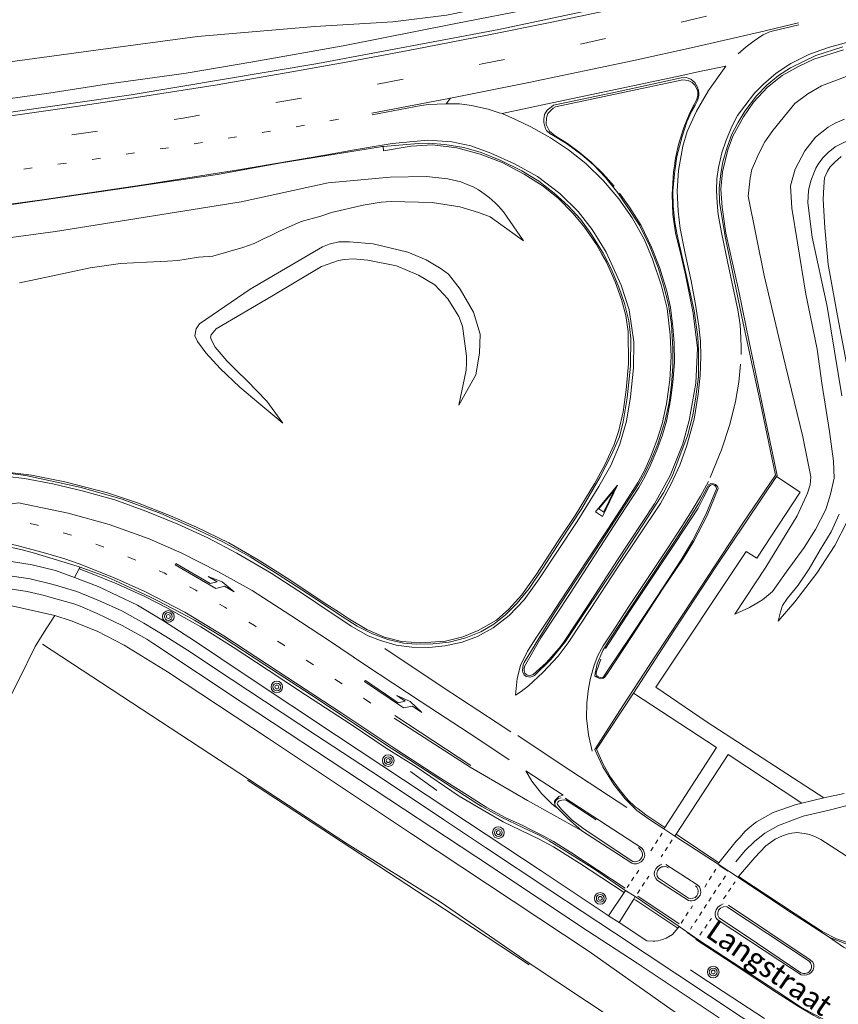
# Model space of a CAD drawing. Extents: x 177628 to 188968, y 384226 to 390673.
# Tile 272 of 393: x 184034 to 184129, y 386981 to 387096. Entities that reach past the tile are written whole.
import ezdxf

# ---------------------------------------------------------------- set-up
doc = ezdxf.new("R2010")
doc.units = 0
for name, pattern in [('VW-1-3_STREEP', [4, 1, -3]), ('VW-3-9_STREEP', [12, 3, -9]), ('VW-5050_STREEP', [1, 0.5, -0.5])]:
    doc.linetypes.add(name, pattern=pattern)
for name, color, linetype, lineweight in [('1221', 253, 'Continuous', 13), ('1237', 253, 'Continuous', 13), ('2901', 253, 'Continuous', 13), ('B-AF-RAST-GD', 253, 'HEKWERK', 13), ('B-AF-SCHRIK-GD', 253, 'HEKWERK', 13), ('B-BP-BOOM-GD', 253, 'Continuous', 13), ('B-GL-RAIL-GD', 253, 'GELEIDERAIL', 13), ('B-MK-ASSTRP-GD', 253, 'VW-3-9_STREEP', 13), ('B-MK-BLOKLG-GD', 253, 'VW-1-3_STREEP', 13), ('B-MK-DRIEH-GD', 253, 'VW-HAAIETAND50-L-B', 13), ('B-MK-KANAL-GD', 253, 'VW-5050_STREEP', 13), ('B-MK-PIJL-GD', 253, 'Continuous', 13), ('B-MK-STRP-GD', 253, 'Continuous', 13), ('B-MK-VLAK-GD', 253, 'Continuous', 13), ('B-TR-TALB-GD', 253, 'Continuous', 13), ('B-TR-TALO-GD', 253, 'Continuous', 13), ('B-VH-BNDH-GD', 253, 'Continuous', 13), ('B-VH-FPAD-GD', 8, 'Continuous', 13), ('B-VH-HALT-GD', 8, 'Continuous', 13), ('B-VH-HFDR-GD', 8, 'Continuous', 13), ('B-VH-OVRG-GD', 8, 'Continuous', 13), ('B-VH-PARW-GD', 8, 'Continuous', 13), ('B-VH-TROT-GD', 253, 'Continuous', 13), ('B-VH-WEGN-GD', 8, 'Continuous', 13), ('T03_F', 253, 'Continuous', 9), ('Z06', 7, 'Continuous', 9)]:
    doc.layers.add(name, color=color, linetype=linetype, lineweight=lineweight)
doc.styles.add('Legend', font='calibri.ttf')
doc.linetypes.add('GELEIDERAIL', pattern='A,28,-5,[107,ProvincieNB.shx,S=1,R=0,X=0,Y=0],-5', length=38)
doc.linetypes.add('HEKWERK', pattern='A,7,-1.5,[1,ProvNB.shx,S=0.75,R=0,X=0,Y=0],-1.5', length=10)
doc.linetypes.add('VW-HAAIETAND50-L-B', pattern='A,0,-0.5,[138,NLCS.SHX,S=1,R=0,X=-0.625,Y=0],-0.5', length=1)

# ---------------------------------------------------------------- blocks, each defined once
blk = doc.blocks.new('2901_2901', base_point=(177628.113717, 385871.174588))
at = {"layer": '2901'}
for radius in [0.675, 0.45, 0.225]:
    blk.add_circle((177628.113717, 385871.174588), radius, dxfattribs=at)
blk = doc.blocks.new('1237_1237', base_point=(177627.545238, 385871.174588))
at = {"layer": '1237'}
blk.add_polyline3d([(177631.545238, 385871.68062, 0), (177631.543372, 385870.675867, 0), (177627.545238, 385871.174588, 0)], close=True, dxfattribs=at)
blk.add_polyline3d([(177631.034959, 385871.531102, 0), (177631.035602, 385870.817499, 0), (177628.200317, 385871.178854, 0), (177631.03076, 385871.532031, 0)], dxfattribs=at)
blk = doc.blocks.new('1221_1221', base_point=(177627.545238, 385871.174588))
at = {"layer": '1221'}
blk.add_polyline3d([(177627.545238, 385871.174588, 0), (177627.545238, 385871.099588, 0), (177632.995238, 385871.099588, 0), (177633.745238, 385871.849588, 0), (177635.045238, 385871.849588, 0), (177633.245238, 385872.149588, 0), (177631.545238, 385871.849588, 0), (177632.745238, 385871.849588, 0), (177632.145238, 385871.249588, 0), (177627.545238, 385871.249588, 0)], close=True, dxfattribs=at)

msp = doc.modelspace()

# ---------------------------------------------------------------- linework, layer by layer
at = {"layer": 'B-AF-RAST-GD', "flags": 128}
msp.add_lwpolyline([(184036.271, 387022.973), (184047.753, 387015.483), (184060.217, 387007.309), (184071.675, 386999.782), (184082.469, 386993.054), (184092.807, 386985.933), (184102.799, 386979.315)], dxfattribs=at)
at = {"layer": 'B-AF-SCHRIK-GD', "flags": 128}
msp.add_lwpolyline([(184079.007, 387008.185), (184082.091, 387005.994)], dxfattribs=at)
at = {"layer": 'B-GL-RAIL-GD', "flags": 128}
msp.add_lwpolyline([(183946.864, 387075.751), (183966.33, 387077.982), (183986.212, 387080.613), (183993.44, 387081.519), (184006.638, 387083.1), (184018.61, 387084.533), (184029.191, 387085.883), (184037.022, 387086.958), (184043.724, 387088.024), (184052.984, 387089.289), (184060.716, 387090.619), (184071.212, 387092.474), (184084.293, 387095.047), (184093.479, 387096.824), (184103.914, 387099.082), (184113.021, 387101.067), (184122.089, 387103.193), (184132.428, 387105.7), (184142.785, 387108.349), (184149.496, 387110.186), (184154.26, 387111.49), (184163.406, 387114.038), (184175.481, 387117.46), (184186.33, 387120.639), (184196.483, 387123.63), (184202.11, 387125.387)], dxfattribs=at)
at = {"layer": 'B-MK-ASSTRP-GD', "flags": 128}
msp.add_lwpolyline([(183944.412, 387070.458), (183952.02, 387071.296), (183963.432, 387072.6), (183973.755, 387073.811), (183985.142, 387075.148), (183997.902, 387076.643), (184007.149, 387077.803), (184012.738, 387078.504), (184015.866, 387078.896), (184023.787, 387079.902), (184031.733, 387080.99), (184038.514, 387081.946), (184046.324, 387083.075), (184052.616, 387084.079), (184062.372, 387085.69), (184070.358, 387087.095), (184078.883, 387088.72), (184087.355, 387090.364), (184096.7, 387092.235), (184103.899, 387093.77), (184111.252, 387095.404), (184111.425, 387095.442), (184123.771, 387098.311), (184141.375, 387102.722), (184156.811, 387106.905), (184172.406, 387111.313), (184186.27, 387115.349), (184204.637, 387120.724), (184207.727, 387121.634), (184232.843, 387129.032), (184261.594, 387137.507), (184282.846, 387143.719), (184303.661, 387149.86), (184329.525, 387157.49), (184363.913, 387167.629), (184386.852, 387174.392), (184399.561, 387178.199), (184421.138, 387184.662), (184444.005, 387191.692), (184478.045, 387202.775), (184494.748, 387208.642), (184494.795, 387208.659), (184523.173, 387218.628), (184556.574, 387231.119), (184568.123, 387235.659), (184581.873, 387241.073), (184588.922, 387243.903), (184593.818, 387245.869), (184604.923, 387250.423), (184615.77, 387254.954), (184627.213, 387259.841), (184637.793, 387264.424), (184640.053, 387265.403), (184649.118, 387269.411), (184659.082, 387273.839), (184668.953, 387278.291), (184679.316, 387283.034), (184680.524, 387283.598), (184689.441, 387287.756), (184701.045, 387293.259), (184707.642, 387296.431), (184711.53, 387298.3), (184722.574, 387303.686), (184732.981, 387308.85), (184744.376, 387314.625), (184757.465, 387321.371), (184764.891, 387325.23), (184769.978, 387327.929), (184772.279, 387329.149), (184779.804, 387333.137), (184788.663, 387337.88), (184796.924, 387342.374), (184806.667, 387347.717), (184820.048, 387355.183), (184832.827, 387362.444), (184841.52, 387367.432), (184852.236, 387373.672), (184857.149, 387376.589), (184862.643, 387379.851), (184875.281, 387387.456), (184888.489, 387395.43), (184901.182, 387403.142), (184912.27, 387409.862), (184924.556, 387417.313), (184935.934, 387424.236), (184942.669, 387428.329), (184949.693, 387432.598), (184962.622, 387440.407), (184975.889, 387448.482), (184988.19, 387455.933), (185001.979, 387464.296), (185015.043, 387472.229), (185028.182, 387480.188), (185030.347, 387481.499), (185044.149, 387489.84), (185073.274, 387507.538), (185096.242, 387521.471), (185113.689, 387532.026), (185114.259, 387532.371), (185120.036, 387535.878), (185131.893, 387543.117), (185146.548, 387552), (185161.393, 387560.989), (185172.777, 387567.864), (185182.893, 387573.996), (185193.695, 387580.423), (185199.264, 387583.686), (185204.585, 387586.804), (185212.923, 387591.643), (185221.14, 387596.338), (185232.105, 387602.57), (185240.882, 387607.498), (185249.419, 387612.192), (185257.663, 387616.673), (185269.427, 387623.04), (185286.671, 387632.329), (185294.499, 387636.546), (185316.587, 387648.416), (185329.692, 387655.461), (185348.253, 387665.478), (185369.366, 387676.846), (185374.563, 387679.641), (185390.424, 387688.172), (185400.986, 387693.869), (185422.114, 387705.266), (185443.177, 387716.608), (185462.76, 387727.158), (185466.73, 387729.298), (185497.075, 387745.679), (185513.336, 387754.404), (185525.616, 387760.989), (185535.704, 387766.436), (185545.139, 387771.54), (185550.773, 387774.601), (185554.252, 387776.491), (185561.636, 387780.477), (185568.948, 387784.48), (185577.123, 387788.996), (185586.07, 387793.974), (185595.122, 387799.084), (185603.096, 387803.642), (185613.748, 387809.838), (185622.033, 387814.709), (185629.021, 387818.899), (185635.198, 387822.604), (185637.515, 387824.01), (185644.061, 387827.983), (185652.489, 387833.182), (185661.818, 387838.964), (185670.926, 387844.668), (185679.882, 387850.337), (185691.271, 387857.643), (185699.088, 387862.764), (185706.4, 387867.567), (185719.727, 387876.444), (185721.675, 387877.754), (185729.973, 387883.334), (185732.242, 387884.86), (185738.299, 387888.973), (185757.89, 387902.042), (185765.768, 387907.38), (185804.927, 387933.722), (185805.444, 387934.069), (185845.245, 387960.79), (185875.094, 387980.841), (185887.944, 387989.473), (185905.016, 388000.94), (185940.462, 388024.767), (185970.341, 388044.898), (185970.919, 388045.287), (185982.816, 388053.292), (186020.236, 388078.437), (186053.905, 388101.084), (186060.105, 388105.254), (186099.969, 388132.042), (186136.894, 388156.876), (186139.014, 388158.302), (186178.944, 388185.13), (186211.32, 388206.914), (186219.794, 388212.613), (186258.815, 388238.852), (186294.99, 388263.063), (186302.966, 388268.318), (186324.939, 388282.795), (186354.934, 388302.418), (186384.967, 388322.047), (186386.61, 388323.124), (186415.006, 388341.733), (186447.357, 388363.161), (186469.928, 388378.422), (186487.988, 388390.634), (186522.539, 388414.381), (186552.061, 388434.794), (186552.375, 388435.011), (186591.589, 388462.132), (186621.245, 388482.669), (186634.606, 388491.916), (186650.955, 388503.231), (186680.626, 388523.721), (186716.861, 388548.786), (186720.265, 388551.141), (186761.12, 388579.373), (186799.113, 388605.659), (186800.413, 388606.558), (186843.546, 388636.4), (186881.346, 388662.561), (186902.899, 388677.477), (186914.87, 388685.771), (186928.834, 388695.48), (186943.945, 388706.066), (186956.492, 388714.945), (186962.785, 388719.488), (186972.094, 388726.208), (186986.385, 388736.608), (186999.405, 388746.231), (187012.404, 388755.989), (187025.791, 388766.134), (187038.048, 388775.406), (187042.93, 388779.107), (187049.596, 388784.161), (187059.688, 388791.795), (187070.007, 388799.64), (187080.386, 388807.484), (187091.627, 388815.999), (187104.113, 388825.452), (187116.189, 388834.57), (187122.69, 388839.475), (187124.579, 388840.901), (187128.403, 388843.794), (187136.942, 388850.255), (187152.391, 388861.968), (187156.649, 388865.209), (187165.198, 388871.66), (187172.972, 388877.552), (187180.679, 388883.391), (187187.857, 388888.815), (187194.476, 388893.815), (187200.809, 388898.618), (187202.426, 388899.838), (187207.173, 388903.419), (187213.258, 388907.982), (187220.155, 388913.104), (187226.601, 388917.892), (187234.132, 388923.385), (187241.035, 388928.349), (187247.153, 388932.714), (187253.715, 388937.328), (187259.552, 388941.389), (187265.664, 388945.606), (187271.763, 388949.75), (187279.179, 388954.712), (187284.034, 388957.938), (187288.001, 388960.573), (187296.417, 388966.088), (187304.113, 388971.043), (187312.488, 388976.371), (187321.175, 388981.845), (187329.2, 388986.794), (187336.423, 388991.171), (187347.234, 388997.666), (187355.385, 389002.491), (187364.617, 389007.889), (187369.274, 389010.564), (187373.351, 389012.906), (187383.55, 389018.746), (187391.354, 389023.182), (187399.729, 389027.947), (187409.043, 389033.149), (187417.7, 389037.939), (187425.952, 389042.506), (187435.215, 389047.522), (187443.298, 389051.859), (187449.185, 389054.994), (187456.297, 389058.639), (187463.273, 389062.161), (187471.291, 389066.134), (187479.197, 389069.969), (187486.731, 389073.532), (187495.836, 389077.681), (187502.129, 389080.449), (187505.366, 389081.872), (187515.302, 389086.134), (187524.74, 389090.108), (187533.55, 389093.818), (187544.216, 389098.293), (187548.392, 389100.027), (187552.912, 389101.905), (187561.746, 389105.557), (187569.799, 389108.937), (187579.694, 389113.029), (187589.404, 389117.045), (187600.626, 389121.678), (187611.176, 389126.036), (187620.579, 389129.941), (187627.506, 389132.811), (187635.464, 389136.159), (187640.702, 389138.397), (187642.123, 389139.004), (187649.209, 389142.094), (187655.76, 389144.998), (187661.931, 389147.773), (187666.965, 389150.098), (187673.133, 389153.049), (187678.06, 389155.479), (187685.805, 389159.33), (187693.353, 389163.127), (187700.589, 389166.873), (187710.043, 389171.904), (187717.972, 389176.292), (187724.462, 389179.979), (187729.627, 389183.021), (187730.532, 389183.554), (187736.361, 389187.049), (187741.741, 389190.353), (187747.177, 389193.778), (187753.716, 389197.979), (187760.089, 389202.175), (187766.168, 389206.249), (187773.118, 389210.99), (187778.727, 389214.924), (187784.459, 389219.069), (187789.352, 389222.66), (187795.124, 389226.932), (187800.154, 389230.719), (187806.175, 389235.283), (187811.497, 389239.481), (187812.14, 389239.988), (187816.945, 389243.825), (187823.942, 389249.6), (187830.458, 389254.877), (187837.294, 389260.699), (187843.444, 389266.007), (187848.199, 389270.121), (187854.933, 389275.94), (187861.712, 389281.812), (187869.164, 389288.253), (187876.351, 389294.48), (187884.405, 389301.452), (187887.829, 389304.422), (187888.334, 389304.861), (187889.364, 389305.754), (187892.772, 389308.696), (187897.265, 389312.503), (187901.072, 389315.671), (187905.63, 389319.389), (187910.153, 389323.072), (187914.275, 389326.394), (187918.745, 389329.944), (187922.394, 389332.834), (187926.332, 389335.907), (187929.595, 389338.428), (187933.176, 389341.134), (187936.658, 389343.755), (187940.773, 389346.797), (187945.751, 389350.425), (187949.016, 389352.775), (187952.932, 389355.569), (187956.47, 389358.093), (187959.735, 389360.384), (187964.174, 389363.496), (187967.993, 389366.149), (187971.877, 389368.808), (187976.082, 389371.666), (187982.065, 389375.666)], dxfattribs=at)
at = {"layer": 'B-MK-BLOKLG-GD', "flags": 128}
for points in [[(183998.41, 387073.565), (184007.353, 387074.668), (184013.129, 387075.384), (184018.953, 387076.105), (184030.394, 387077.618), (184042.559, 387079.344), (184054.366, 387081.166), (184063.191, 387082.628), (184071.137, 387084.03)], [(184030.949, 387037.903), (184035.711, 387036.797), (184039.648, 387035.635), (184043.321, 387034.289), (184046.933, 387032.808), (184050.408, 387031.253), (184054.089, 387029.235), (184057.458, 387027.275), (184060.892, 387025.132), (184064.277, 387022.896), (184074.441, 387016.122)]]:
    msp.add_lwpolyline(points, dxfattribs=at)
at = {"layer": 'B-MK-DRIEH-GD', "flags": 128}
for points in [[(184113.836, 387042.351), (184115.152, 387045.539), (184116.123, 387048.499), (184116.774, 387051.141), (184117.147, 387053.417), (184117.343, 387055.495)], [(184090.673, 387012.798), (184089.103, 387013.828), (184082.701, 387018.03), (184076.039, 387022.467)], [(184115.921, 386996.622), (184114.873, 386997.28)], [(184111.139, 386989.491), (184112.192, 386988.764)]]:
    msp.add_lwpolyline(points, dxfattribs=at)
at = {"layer": 'B-MK-KANAL-GD', "flags": 128}
for points in [[(184106.923, 386998.985), (184108.243, 387001.014)], [(184109.397, 387000.242), (184108.12, 386998.263)], [(184105.528, 386996.739), (184104.183, 386994.719)], [(184105.391, 386994.03), (184106.7, 386996.026)], [(184115.593, 386996.072), (184111.521, 386989.869)], [(184113.192, 386994.766), (184114.481, 386996.842)], [(184115.382, 386993.415), (184116.716, 386995.372)], [(184110.469, 386990.579), (184111.786, 386992.601)], [(184112.619, 386989.185), (184113.96, 386991.137)]]:
    msp.add_lwpolyline(points, dxfattribs=at)
at = {"layer": 'B-MK-STRP-GD', "flags": 128}
for points in [[(184032.08, 387084.253), (184040.19, 387085.401), (184047.683, 387086.524), (184056.329, 387087.892), (184064.603, 387089.314), (184071.964, 387090.65), (184079.566, 387092.081), (184087.922, 387093.695), (184095.224, 387095.183), (184100.255, 387096.228), (184106.596, 387097.587), (184110.552, 387098.49), (184112.394, 387098.911), (184119.127, 387100.471), (184124.47, 387101.746), (184130.558, 387103.237), (184137.385, 387104.985), (184144.394, 387106.83), (184151.946, 387108.86), (184159.653, 387110.978), (184169.149, 387113.668), (184176.365, 387115.771), (184184.21, 387118.053), (184191.312, 387120.145)], [(184117.08, 387091.548), (184118.009, 387092.346), (184119.072, 387093.18), (184119.962, 387093.74), (184120.655, 387094.046), (184121.032, 387094.179), (184124.122, 387094.89)], [(184124.073, 387095.133), (184119.567, 387094.045)], [(184131.074, 387093.234), (184127.663, 387092.323), (184126.015, 387091.737), (184125.275, 387091.473), (184123.2, 387090.426), (184121.496, 387089.292), (184120.029, 387088.022), (184118.976, 387086.954), (184117.848, 387085.514), (184117, 387084.361), (184116.398, 387083.176), (184115.695, 387081.511), (184115.183, 387080.022), (184114.8, 387078.348), (184114.607, 387077.026), (184114.542, 387075.675), (184114.632, 387074.234), (184114.769, 387072.866), (184115.134, 387070.801), (184115.847, 387067.433), (184116.612, 387063.781), (184117.018, 387061.8), (184117.293, 387060.079), (184117.396, 387058.553), (184117.436, 387057.485), (184117.41, 387056.602)], [(184115.645, 387090.107), (184113.618, 387087.282), (184112.23, 387084.892), (184111.17, 387082.507), (184110.648, 387080.824), (184110.16, 387078), (184110.005, 387075.614), (184110.115, 387073.274), (184110.359, 387071.269), (184110.932, 387068.355), (184111.609, 387065.174), (184112.132, 387062.424), (184112.515, 387059.911), (184112.687, 387058.162), (184112.749, 387056.37), (184112.67, 387054.173), (184112.444, 387052.02), (184111.951, 387049.118), (184111.124, 387046.052), (184110.3, 387043.773), (184109.271, 387041.527), (184108.043, 387039.323), (184105.545, 387035.569), (184102.951, 387031.67), (184099.963, 387027.123), (184097.318, 387023.123), (184096.17, 387021.566), (184094.382, 387019.671), (184092.745, 387018.154), (184091.886, 387017.484), (184091.213, 387017.044)], [(184083.653, 387086.403), (184074.548, 387084.658)], [(184083.175, 387085.735), (184082.136, 387085.704), (184081.12, 387085.644), (184080.262, 387085.54), (184074.574, 387084.436)], [(184091.213, 387017.044), (184091.412, 387018.984), (184091.792, 387020.497), (184092.612, 387022.147), (184093.728, 387023.918), (184095.194, 387026.107), (184097.267, 387029.264), (184099.662, 387032.896), (184101.872, 387036.231), (184103.88, 387039.297), (184105.467, 387041.786), (184106.262, 387043.283), (184106.943, 387044.793), (184107.638, 387046.613), (184108.254, 387048.561), (184108.757, 387050.903), (184109.13, 387053.676), (184109.28, 387056.389), (184109.161, 387058.902), (184108.812, 387061.955), (184108.176, 387064.61), (184107.121, 387067.702), (184106.202, 387069.921), (184104.779, 387072.503), (184103.228, 387074.7), (184101.446, 387076.804), (184099.386, 387078.791), (184097.365, 387080.4), (184095.271, 387081.788), (184093.003, 387083.052), (184091.198, 387083.907), (184089.679, 387084.591)], [(184027.332, 387073.366), (184036.24, 387074.598), (184048.025, 387076.326), (184059.047, 387078.08), (184069.069, 387079.78), (184072.526, 387080.381), (184075.496, 387080.877), (184076.903, 387081.112), (184079.387, 387081.369), (184081.018, 387081.5), (184083.816, 387081.331), (184086.036, 387080.841), (184088.349, 387080.008), (184091.119, 387078.774), (184093.773, 387077.283), (184096.368, 387075.306), (184098.483, 387073.241), (184100.139, 387071.129), (184101.746, 387068.517), (184103.495, 387064.678), (184104.432, 387061.795), (184104.975, 387058.078), (184104.928, 387055.059), (184104.576, 387051.706), (184104.111, 387048.875), (184103.348, 387046.202), (184102.273, 387043.73), (184100.906, 387041.292), (184098.363, 387037.241), (184093.96, 387030.569), (184092.242, 387028.108), (184090.485, 387026.295), (184088.622, 387024.866), (184086.803, 387023.884), (184085.016, 387023.214), (184083.053, 387022.775), (184081.157, 387022.588), (184079.171, 387022.619), (184077.367, 387022.848), (184075.523, 387023.394), (184074.118, 387023.95), (184072.116, 387025.05), (184070.354, 387026.258), (184069.364, 387026.936), (184066.703, 387028.705), (184062.834, 387031.223), (184058.864, 387033.554), (184055.483, 387035.313), (184052.016, 387036.928), (184048.294, 387038.443), (184044.683, 387039.724), (184040.88, 387040.803), (184037.494, 387041.614), (184034.187, 387042.217), (184030.885, 387042.624)], [(184099.94, 387019.013), (184100.357, 387020.546), (184100.792, 387021.659), (184101.404, 387022.78), (184102.55, 387024.527), (184104.285, 387027.245), (184106.7, 387030.83), (184108.856, 387034.073), (184110.544, 387036.649), (184111.752, 387038.558), (184112.715, 387040.149), (184113.618, 387041.858)], [(184017.368, 387039.556), (184022.273, 387039.257), (184025.82, 387038.889), (184027.901, 387038.52), (184033.481, 387039.383), (184039.262, 387038.189), (184044.024, 387036.868), (184048.671, 387035.209), (184052.47, 387033.566), (184056.661, 387031.434), (184060.621, 387029.198), (184065.123, 387026.302), (184069.604, 387023.347), (184073.676, 387020.614), (184080.275, 387016.272)], [(184029.231, 387035.284), (184031.392, 387034.876), (184033.297, 387034.453), (184036.362, 387033.616), (184038.867, 387032.872), (184040.549, 387032.298)], [(184026.164, 387031.399), (184029.111, 387031.312), (184031.987, 387030.993), (184034.853, 387030.553), (184037.508, 387029.915), (184040.285, 387029.081), (184042.909, 387028.016), (184045.486, 387026.863), (184048.069, 387025.426), (184050.621, 387023.886), (184053.117, 387022.266), (184058.188, 387018.924), (184067.997, 387012.443), (184075.368, 387007.6), (184082.852, 387002.616), (184087.752, 386999.351), (184095.205, 386994.422), (184102.723, 386989.471), (184110.053, 386984.581), (184117.411, 386979.686), (184120.016, 386978.039), (184122.731, 386976.484), (184125.604, 386975.484), (184128.461, 386974.624)], [(184040.549, 387032.298), (184044.552, 387030.708), (184048.184, 387029.088), (184052.816, 387026.683), (184057.354, 387023.931), (184063.546, 387019.889), (184071.052, 387014.963), (184077.43, 387010.698), (184082.193, 387007.612), (184085.643, 387005.426), (184087.812, 387004.062), (184090.031, 387002.844), (184090.956, 387002.404), (184091.933, 387002.002), (184093.255, 387001.311), (184094.515, 387000.692), (184095.618, 387000.058), (184097.622, 386998.819), (184103.958, 386994.632)], [(184100.124, 387010.552), (184099.677, 387012.436), (184099.46, 387014.381), (184099.5, 387016.147), (184099.698, 387017.829), (184099.94, 387019.013)], [(184080.275, 387016.272), (184086.724, 387012.074), (184090.463, 387009.54)], [(184085.935, 387008.711), (184077.119, 387014.394)], [(184077.206, 387014.679), (184086.029, 387008.883)], [(184104.139, 387004.008), (184096.513, 387009.023), (184091.479, 387012.355)], [(184085.935, 387008.711), (184092.596, 387004.811), (184098.709, 387001.4)], [(184130.631, 387004.478), (184127.654, 387003.702), (184124.64, 387003.015), (184121.772, 387001.927), (184120.155, 387001.036), (184118.979, 387000.069), (184117.879, 386998.998), (184116.817, 386997.719)], [(184105.423, 386993.712), (184110.228, 386990.489)]]:
    msp.add_lwpolyline(points, dxfattribs=at)
at = {"layer": 'B-MK-VLAK-GD', "flags": 128}
for points in [[(184119.567, 387094.045), (184111.948, 387092.329), (184104.942, 387090.751), (184092.774, 387088.199), (184083.653, 387086.403), (184083.175, 387085.735), (184084.717, 387085.729), (184086.119, 387085.536), (184088.025, 387085.098), (184089.31, 387084.693), (184089.679, 387084.591), (184095.48, 387085.843), (184099.34, 387086.677), (184110.521, 387089.03), (184112.597, 387089.466), (184115.645, 387090.107)], [(184095.893, 387004.046), (184095.38, 387004.478), (184094.236, 387005.652), (184093.133, 387007.077), (184092.415, 387008.283), (184096.764, 387005.433), (184096.247, 387005.275), (184095.848, 387004.896), (184095.754, 387004.744), (184095.738, 387004.583), (184095.789, 387004.353)]]:
    msp.add_lwpolyline(points, dxfattribs=at)
at = {"layer": 'B-TR-TALB-GD', "flags": 128}
for points in [[(184207.368, 387128.381), (184190.677, 387123.429), (184180.624, 387120.446), (184159.904, 387114.507), (184147.622, 387110.998), (184145.274, 387110.327), (184133.79, 387107.251), (184121.353, 387104.284), (184107.115, 387100.806), (184094.8, 387098.408), (184083.204, 387096.021), (184076.965, 387095.241), (184067.909, 387094.726), (184054.289, 387093.534), (184042.468, 387091.975), (184028.205, 387090.04), (184018.845, 387088.632), (184007.19, 387087.491), (183993.167, 387086.347)], [(184116.7, 387026.453), (184118.388, 387027.218), (184119.906, 387028.123), (184121.069, 387029.103), (184122.666, 387031.354), (184124.741, 387034.223), (184126.041, 387036.281), (184127.241, 387038.599), (184127.804, 387040.382), (184128.212, 387042.265), (184128.131, 387044.212), (184127.677, 387047.673), (184126.791, 387053.281), (184126.262, 387057.249), (184124.925, 387063.615), (184123.956, 387069.59), (184123.29, 387073.613), (184123.135, 387076.195), (184123.688, 387078.14), (184124.831, 387080.266), (184126.059, 387081.876), (184127.511, 387083.003), (184128.357, 387083.501), (184129.406, 387083.949)], [(184130.643, 387081.863), (184128.343, 387080.741), (184127.51, 387080.091), (184126.932, 387079.488), (184126.451, 387078.853), (184126.109, 387078.248), (184125.929, 387077.867), (184125.529, 387076.775), (184125.235, 387075.648), (184125.16, 387074.25), (184125.66, 387070.231), (184127.392, 387062.178), (184129.105, 387051.816)], [(184010.548, 387067.207), (184037.807, 387070.9), (184059.376, 387074.361), (184069.447, 387076.545), (184076.665, 387077.208), (184080.875, 387077.282), (184083.342, 387077.033), (184084.86, 387076.656), (184085.616, 387076.363), (184086.302, 387076.074), (184086.934, 387075.729), (184087.694, 387075.2), (184088.15, 387074.851), (184088.847, 387074.228), (184089.228, 387073.851), (184089.813, 387073.176), (184092.154, 387069.828)], [(184056.909, 387055.004), (184055.272, 387056.807), (184054.275, 387058.123), (184053.988, 387058.799), (184054.135, 387059.596), (184054.538, 387060.183), (184060.412, 387064.22), (184068.79, 387069.116), (184069.567, 387069.445), (184070.707, 387069.698), (184071.931, 387069.712), (184074.691, 387069.484), (184078.712, 387068.508), (184080.846, 387067.62), (184082.58, 387066.583), (184083.437, 387065.931), (184084.783, 387064.203), (184086.335, 387061.523), (184087.109, 387058.978), (184087.047, 387056.765), (184086.606, 387054.244), (184084.626, 387050.737)], [(184056.909, 387055.004), (184059.201, 387052.818), (184061.413, 387050.961), (184064.201, 387048.655)], [(184128.811, 387038.059), (184127.874, 387036.03), (184126.582, 387033.93), (184125.327, 387031.719), (184124.031, 387029.836), (184122.816, 387028.325), (184122.21, 387027.471), (184121.994, 387026.748), (184121.728, 387025.663)]]:
    msp.add_lwpolyline(points, dxfattribs=at)
at = {"layer": 'B-TR-TALO-GD', "flags": 128}
for points in [[(184124.975, 387040.178), (184125.123, 387040.502), (184125.424, 387041.494), (184125.498, 387042.426), (184124.592, 387047.062), (184122.3, 387056.453), (184120.106, 387065.791), (184118.224, 387075.007), (184118.462, 387077.079), (184118.679, 387078.088), (184118.957, 387078.812), (184119.38, 387079.819), (184120.19, 387081.315), (184121.095, 387082.633), (184123.654, 387085.76), (184125.183, 387086.901), (184126.734, 387087.816), (184130.237, 387089.124), (184142.487, 387092.454), (184159.805, 387097.056)], [(184129.755, 387054.994), (184128.614, 387061.098), (184127.546, 387067.059), (184127.15, 387071.327), (184126.94, 387074.633), (184127.013, 387076.099), (184127.092, 387077.142), (184127.454, 387077.913), (184127.751, 387078.416), (184128.295, 387078.962), (184129.052, 387079.611)], [(184033.607, 387064.931), (184034.925, 387065.2), (184041.81, 387066.672), (184045.327, 387067.17), (184048.371, 387067.334), (184050.788, 387067.439), (184052.01, 387067.554), (184052.967, 387067.699), (184054.41, 387067.924), (184056.076, 387068.048), (184059.561, 387069.03), (184060.874, 387069.501), (184061.97, 387070.04), (184062.789, 387070.453), (184063.799, 387070.944), (184066.319, 387072.07), (184068.599, 387072.696), (184069.831, 387073.092), (184073.537, 387073.972), (184075.63, 387074.305), (184076.786, 387074.39), (184081.535, 387074.277), (184084.74, 387073.769), (184086.907, 387073.109), (184088.273, 387072.617), (184092.154, 387069.828)], [(184064.201, 387048.655), (184062.349, 387051.191), (184060.043, 387053.564), (184058.821, 387054.741), (184057.675, 387055.882), (184056.803, 387056.92), (184056.343, 387057.484), (184055.905, 387058.293), (184055.779, 387058.649), (184055.879, 387058.917), (184056.441, 387059.588), (184062.915, 387063.381), (184068.685, 387066.855), (184070.665, 387067.521), (184071.304, 387067.668), (184072.378, 387067.721), (184074.085, 387067.578), (184077.395, 387066.919), (184079.968, 387065.85), (184081.831, 387064.698), (184083.37, 387063.095), (184084.629, 387061.04), (184085.076, 387059.912), (184085.534, 387056.418), (184085.523, 387055.641), (184085.481, 387054.787), (184084.626, 387050.737)], [(184116.7, 387026.453), (184120.292, 387031.918), (184123.927, 387037.893), (184124.975, 387040.178)], [(184121.728, 387025.663), (184123.644, 387027.879), (184126.194, 387031.212), (184128.315, 387034.449), (184129.741, 387037.231)]]:
    msp.add_lwpolyline(points, dxfattribs=at)
at = {"layer": 'B-VH-BNDH-GD', "flags": 128}
for points in [[(184105.447, 387003.846), (184105.099, 387004.105), (184104.269, 387004.899), (184103.238, 387006.158), (184102.245, 387007.53), (184101.401, 387009.052), (184100.641, 387010.79), (184104.919, 387017.284), (184109.592, 387024.545), (184114.488, 387031.954), (184121.539, 387042.438), (184121.614, 387042.581), (184120.15, 387049.584), (184118.341, 387058.102), (184117.134, 387063.964), (184115.652, 387070.718), (184115.21, 387073.731), (184115.078, 387075.812), (184115.272, 387077.827), (184115.866, 387080.387), (184116.46, 387081.986), (184117.69, 387084.219), (184118.875, 387085.929), (184120.477, 387087.671), (184122.195, 387089.031), (184124.076, 387090.082), (184125.869, 387090.929), (184129.319, 387092.007)], [(184102.679, 387076.151), (184101.364, 387077.641), (184100.013, 387078.948), (184098.621, 387080.122), (184097.264, 387081.11), (184095.817, 387082.025), (184095.161, 387082.572), (184094.79, 387083.322), (184094.834, 387084.106), (184094.974, 387084.623), (184095.388, 387085.033), (184095.589, 387085.217), (184095.86, 387085.383), (184103.349, 387086.976), (184110.647, 387088.524), (184111.276, 387088.425), (184111.728, 387088.202), (184112.044, 387087.879), (184112.296, 387087.412), (184112.4, 387087.109), (184112.392, 387086.722), (184112.275, 387086.226), (184111.767, 387085.291), (184111.402, 387084.475), (184110.767, 387082.972), (184110.162, 387081.007), (184109.809, 387079.401), (184109.68, 387078.537), (184109.57, 387077.846), (184109.416, 387075.208), (184109.5, 387072.878), (184109.801, 387070.754), (184110.494, 387067.915), (184110.974, 387065.856), (184111.841, 387061.426), (184112.343, 387057.365), (184112.146, 387053.271), (184111.402, 387048.972), (184110.634, 387046.254), (184109.17, 387042.571), (184107.345, 387039.262), (184103.065, 387032.777), (184099.644, 387027.503), (184096.865, 387023.298), (184096.289, 387022.516), (184094.773, 387020.813), (184093.268, 387019.442), (184092.82, 387019.299), (184092.549, 387019.429), (184092.318, 387019.628), (184092.213, 387019.927), (184092.212, 387020.129), (184092.271, 387020.395), (184094.178, 387023.726), (184097.552, 387028.846), (184103.417, 387037.924), (184105.541, 387041.183), (184106.232, 387042.396), (184106.858, 387043.682), (184107.636, 387045.513), (184108.277, 387047.304), (184108.749, 387048.87), (184109.218, 387051.321), (184109.487, 387053.376), (184109.693, 387055.738), (184109.645, 387057.916), (184109.507, 387059.822), (184109.212, 387062.064), (184108.802, 387063.962), (184107.988, 387066.653), (184107.011, 387069.076), (184105.827, 387071.597), (184104.462, 387073.739), (184103.314, 387075.358)], [(184029.617, 387043.28), (184034.993, 387042.607), (184038.894, 387041.844), (184043.847, 387040.546), (184047.326, 387039.409), (184051.136, 387037.866), (184054.18, 387036.549), (184057.917, 387034.732), (184061.351, 387032.767), (184064.57, 387030.734), (184069.294, 387027.599), (184070.643, 387026.719), (184071.928, 387025.881), (184073.937, 387024.681), (184076.014, 387023.803), (184077.969, 387023.294), (184080.236, 387023.119), (184083.096, 387023.326), (184085.105, 387023.841), (184086.869, 387024.555), (184088.998, 387025.767), (184090.454, 387027.042), (184091.943, 387028.705), (184093.665, 387031.107), (184096.099, 387034.846), (184098.138, 387037.933), (184100.44, 387041.665), (184101.604, 387043.808), (184102.691, 387046.178), (184103.232, 387047.777), (184103.706, 387049.949), (184104.088, 387052.508), (184104.34, 387055.528), (184104.295, 387059.298), (184104.022, 387061.155), (184103.524, 387063.023), (184102.801, 387065.041), (184101.77, 387067.33), (184101.242, 387068.276), (184100.62, 387069.391), (184099.238, 387071.39), (184097.933, 387073.012), (184096.194, 387074.751), (184094.431, 387076.182), (184092.242, 387077.576), (184089.657, 387078.905), (184087.132, 387079.902), (184084.413, 387080.606), (184081.566, 387080.97), (184079.096, 387080.806), (184075.896, 387080.284), (184075.842, 387080.781)], [(184101.671, 387022.458), (184104.518, 387026.871), (184108.929, 387033.523), (184111.53, 387037.431), (184112.418, 387038.775), (184113.084, 387040.108), (184113.703, 387041.274), (184113.853, 387041.433), (184114.094, 387041.511), (184114.359, 387041.408), (184114.494, 387041.293), (184114.537, 387041.21), (184114.559, 387041.001), (184113.339, 387038.047), (184111.779, 387034.967), (184110.449, 387032.768), (184107.573, 387028.416), (184104.482, 387023.763), (184102.102, 387020.201), (184101.527, 387019.287), (184101.401, 387019.163), (184101.288, 387019.085), (184101.091, 387019.113), (184100.825, 387019.201), (184100.675, 387019.306), (184100.594, 387019.464), (184100.592, 387019.566), (184100.624, 387019.822), (184101.129, 387021.242)], [(184040.547, 387031.734), (184041.845, 387031.231), (184044.933, 387030.004), (184048.182, 387028.501), (184050.803, 387027.176), (184054.688, 387024.991), (184058.444, 387022.638), (184062.48, 387019.949), (184066.827, 387017.106), (184072.126, 387013.641), (184076.196, 387010.913), (184079.693, 387008.749), (184084.687, 387005.336), (184087.64, 387003.586), (184089.773, 387002.352), (184091.814, 387001.376), (184093.958, 387000.347), (184095.623, 386999.447), (184098.657, 386997.557), (184103.842, 386994.148)], [(184105.493, 386999.362), (184105.726, 386999.129), (184105.907, 386998.878), (184105.965, 386998.634), (184105.952, 386998.417), (184105.887, 386998.21), (184105.743, 386997.996), (184105.604, 386997.856), (184105.277, 386997.728), (184105.051, 386997.702), (184104.859, 386997.74), (184099.203, 387001.478), (184097.813, 387002.552), (184096.574, 387003.779), (184096.086, 387004.368), (184096.071, 387004.493), (184096.151, 387004.637), (184096.303, 387004.784), (184096.594, 387004.879), (184096.874, 387004.913), (184097.096, 387004.862), (184100.588, 387002.576)], [(184108.578, 387001.706), (184106.366, 387003.161), (184105.447, 387003.846)], [(184114.847, 386997.58), (184109.87, 387000.905)], [(184112.11, 386994.93), (184112.272, 386994.768), (184112.387, 386994.519), (184112.419, 386994.285), (184112.404, 386993.978), (184112.292, 386993.761), (184112.064, 386993.569), (184111.815, 386993.472), (184111.547, 386993.448), (184111.324, 386993.486), (184107.834, 386995.804), (184107.683, 386996.053), (184107.645, 386996.348), (184107.714, 386996.662), (184107.885, 386996.934), (184108.174, 386997.126), (184108.359, 386997.135), (184108.659, 386997.149), (184108.994, 386997.004)], [(184117.106, 386996.016), (184123.701, 386991.672), (184126.835, 386989.591), (184128.5, 386988.766), (184130.434, 386988.116), (184132.333, 386987.769), (184134.656, 386987.514), (184137.396, 386987.8), (184139.441, 386988.421), (184141.01, 386989.1), (184142.41, 386989.969)], [(184104.954, 386993.374), (184105.175, 386993.252), (184109.378, 386990.45), (184110.081, 386990.015)], [(184115.729, 386992.495), (184125.328, 386986.177), (184125.482, 386985.964), (184125.577, 386985.676), (184125.574, 386985.376), (184125.5, 386985.182), (184125.356, 386984.976), (184125.152, 386984.825), (184124.865, 386984.738), (184124.653, 386984.734), (184124.35, 386984.822), (184119.304, 386988.198), (184114.859, 386991.208), (184114.723, 386991.5), (184114.724, 386991.782), (184114.792, 386992.07), (184115.023, 386992.336), (184115.374, 386992.487), (184115.623, 386992.5)], [(184112.17, 386988.692), (184116.495, 386985.855), (184121.531, 386982.518), (184124.094, 386980.883), (184125.854, 386979.838), (184127.56, 386978.915), (184129.925, 386978.022), (184132.586, 386977.008)]]:
    msp.add_lwpolyline(points, dxfattribs=at)
at = {"layer": 'B-VH-FPAD-GD', "flags": 128}
for points in [[(184101.871, 386991.531), (184094.189, 386996.652), (184083.483, 387003.73), (184070.447, 387012.355), (184059.946, 387019.323), (184054.058, 387023.288), (184050.326, 387025.674), (184047.315, 387027.506), (184045.049, 387028.598), (184042.748, 387029.668), (184040.008, 387030.722), (184037.814, 387031.537), (184035.094, 387032.182), (184032.933, 387032.53), (184030.13, 387032.883), (184029.819, 387032.873), (184026.259, 387032.832), (184025.975, 387032.817)], [(184025.516, 387030.001), (184026.482, 387030.023), (184028.947, 387029.956), (184031.232, 387029.606), (184034.522, 387029.084), (184036.522, 387028.618), (184037.017, 387028.484), (184039.945, 387027.644), (184040.66, 387027.384), (184042.635, 387026.548), (184045.533, 387025.149), (184048.416, 387023.54), (184049.119, 387023.107), (184059.59, 387016.138), (184086.606, 386998.33), (184099.581, 386989.7)], [(184129.377, 387005.632), (184127.025, 387005.122), (184124.482, 387004.512), (184123.695, 387004.323), (184121.124, 387003.437), (184119.198, 387002.335), (184118.452, 387001.755), (184117.863, 387001.214), (184117.295, 387000.58), (184116.862, 387000.094), (184114.847, 386997.58), (184114.739, 386997.446)], [(184117.225, 386995.799), (184117.03, 386995.928), (184117.106, 386996.016), (184119, 386998.202), (184120.273, 386999.556), (184121.39, 387000.316), (184122.239, 387000.706), (184123.043, 387000.987), (184123.87, 387001.091), (184124.76, 387001.01), (184125.366, 387000.875), (184126.044, 387000.617), (184126.679, 387000.285), (184133.233, 386996.084), (184142.095, 386990.179), (184142.41, 386989.969), (184142.508, 386989.904)], [(184101.871, 386991.531), (184102.001, 386991.447), (184103.244, 386990.639), (184106.472, 386988.541)], [(184110.219, 386990.183), (184110.081, 386990.015), (184109.468, 386989.269), (184108.713, 386988.836), (184108.287, 386988.674), (184107.736, 386988.529), (184107.405, 386988.49), (184107.189, 386988.489), (184106.472, 386988.541)], [(184099.581, 386989.7), (184105.349, 386985.931), (184114.868, 386979.565)], [(184111.545, 386985.16), (184111.938, 386984.896), (184115.329, 386982.627), (184120.126, 386979.49)]]:
    msp.add_lwpolyline(points, dxfattribs=at)
at = {"layer": 'B-VH-HALT-GD', "flags": 128}
msp.add_lwpolyline([(184100.437, 387010.762), (184103.682, 387015.833), (184107.409, 387021.519), (184111.986, 387028.47), (184117.635, 387037.03), (184121.419, 387042.617), (184119.823, 387050.228), (184118.735, 387055.238)], dxfattribs=at)
at = {"layer": 'B-VH-HFDR-GD', "flags": 128}
for points in [[(183989.727, 387079.326), (184008.578, 387081.611), (184012.289, 387082.087), (184027.209, 387083.999), (184046.581, 387086.787), (184068.273, 387090.397), (184089.291, 387094.35), (184110.46, 387098.9), (184113.695, 387099.596), (184134.414, 387104.59), (184151.606, 387109.133), (184172.299, 387114.992), (184190.699, 387120.429), (184202.539, 387123.895), (184206.697, 387125.112), (184209.304, 387125.875), (184221.835, 387129.529), (184233.638, 387133.041), (184249.347, 387137.694), (184260.786, 387141.067), (184278.091, 387146.098), (184286.973, 387148.753)], [(184129.231, 387092.346), (184126.088, 387091.331)], [(184095.62, 387085.571), (184103.037, 387087.135), (184110.452, 387088.753)], [(184075.711, 387080.77), (184075.545, 387080.743), (184063.799, 387078.835), (184056.602, 387077.517), (184049.687, 387076.535), (184045.014, 387075.818), (184038.615, 387074.876), (184032.438, 387074.014), (184025.429, 387073.079), (184020.418, 387072.366), (184015.63, 387071.794), (184013.612, 387071.527), (184007.167, 387070.674), (183995.491, 387069.296)]]:
    msp.add_lwpolyline(points, dxfattribs=at)
at = {"layer": 'B-VH-OVRG-GD', "flags": 128}
for points in [[(184113.649, 387041.48), (184113.919, 387041.641), (184114.205, 387041.61), (184114.455, 387041.509), (184114.612, 387041.373), (184114.714, 387041.215), (184114.738, 387041.038), (184113.467, 387037.919), (184111.925, 387034.944), (184110.718, 387032.963), (184108.299, 387029.347), (184104.84, 387024.061), (184101.849, 387019.525), (184101.572, 387019.09), (184101.449, 387019.011), (184101.129, 387018.954), (184100.876, 387019.027), (184100.729, 387019.1), (184100.599, 387019.189), (184100.445, 387019.312)], [(184040.649, 387031.925), (184040.547, 387031.734), (184040.008, 387030.722)], [(184020.647, 386995.471), (184029.749, 387011.457), (184033.538, 387018.821), (184035.454, 387022.709), (184036.427, 387024.326), (184037.726, 387026.289)]]:
    msp.add_lwpolyline(points, dxfattribs=at)
at = {"layer": 'B-VH-PARW-GD', "flags": 128}
msp.add_lwpolyline([(184129.67, 386988.122), (184127.643, 386988.939)], dxfattribs=at)
at = {"layer": 'B-VH-TROT-GD', "flags": 128}
for points in [[(184124.272, 387040.621), (184121.539, 387042.438)], [(184127.025, 387005.122), (184113.473, 387013.938), (184107.506, 387017.985), (184118.008, 387033.751), (184119.261, 387032.971), (184124.272, 387040.621)], [(184099.779, 386987.289), (184079.147, 387000.964), (184062.54, 387012.028), (184050.792, 387019.749), (184045.764, 387022.866), (184042.647, 387024.473), (184039.62, 387025.705), (184037.726, 387026.289), (184032.386, 387027.525), (184030.508, 387027.855), (184028.64, 387028.1), (184024.181, 387028.102)], [(184104.919, 387017.284), (184114.56, 387010.983), (184108.578, 387001.706), (184108.46, 387001.523)], [(184109.734, 387000.696), (184109.87, 387000.905), (184115.905, 387010.16), (184124.482, 387004.512)], [(184103.997, 386994.377), (184103.842, 386994.148), (184102.001, 386991.447)], [(184103.244, 386990.639), (184104.954, 386993.374), (184105.132, 386993.657)], [(184099.779, 386987.289), (184109.426, 386980.488), (184116.473, 386975.969), (184120.07, 386973.884), (184121.588, 386973.281), (184122.177, 386973.022), (184122.734, 386972.853)]]:
    msp.add_lwpolyline(points, dxfattribs=at)
at = {"layer": 'B-VH-WEGN-GD', "flags": 128}
for points in [[(184118.735, 387055.238), (184117.648, 387060.248), (184115.593, 387070.143), (184114.927, 387074.286), (184114.874, 387075.934), (184115.044, 387077.636), (184115.287, 387078.994), (184115.786, 387080.713), (184116.343, 387082.208), (184117.054, 387083.533), (184117.84, 387084.868), (184119.197, 387086.676), (184120.398, 387087.905), (184121.765, 387089.026), (184123.158, 387089.916), (184124.753, 387090.687), (184126.088, 387091.331)], [(184110.452, 387088.753), (184111.05, 387088.773), (184111.564, 387088.583), (184112.025, 387088.199), (184112.34, 387087.676), (184112.476, 387087.265), (184112.527, 387086.924), (184112.507, 387086.737), (184112.373, 387086.177), (184112.096, 387085.571), (184111.645, 387084.849), (184111.124, 387083.626), (184110.577, 387081.944), (184109.962, 387079.595), (184109.731, 387077.946), (184109.498, 387075.641), (184109.543, 387073.831), (184109.717, 387071.942), (184109.986, 387070.506), (184111.099, 387065.569), (184111.964, 387061.708), (184112.385, 387058.682), (184112.486, 387057.044), (184112.46, 387054.034), (184112.168, 387051.717), (184111.806, 387049.579), (184111.209, 387047.177), (184110.346, 387044.971), (184109.453, 387042.582), (184108.393, 387040.559), (184106.512, 387037.617), (184102.706, 387031.795), (184099.39, 387026.836), (184097.005, 387023.272), (184095.327, 387021.208), (184093.437, 387019.343), (184092.947, 387019.155), (184092.451, 387019.231), (184092.214, 387019.427), (184092.072, 387019.68), (184092.012, 387019.915), (184092.123, 387020.584), (184092.238, 387020.862), (184095.765, 387026.599), (184100.464, 387033.817), (184104.543, 387040.037), (184105.555, 387041.59), (184106.237, 387042.818), (184106.991, 387044.389), (184107.732, 387046.228), (184108.571, 387048.789), (184109.052, 387051.039), (184109.322, 387053.114), (184109.493, 387055.242), (184109.489, 387057.311), (184109.35, 387060.093), (184108.988, 387062.437), (184108.419, 387064.68), (184107.782, 387066.719), (184106.79, 387069.292), (184105.635, 387071.632), (184104.261, 387073.697), (184103.111, 387075.381), (184101.672, 387077.159), (184100.309, 387078.622), (184098.906, 387079.796), (184097.128, 387081.129), (184095.681, 387082.006), (184095.208, 387082.284), (184094.834, 387082.65), (184094.701, 387082.849), (184094.572, 387083.246), (184094.505, 387083.542), (184094.5, 387083.955), (184094.596, 387084.48), (184094.906, 387084.989), (184095.195, 387085.236), (184095.38, 387085.379), (184095.62, 387085.571)], [(184070.537, 387026.553), (184072.828, 387025.054), (184074.614, 387024.162), (184076.395, 387023.511), (184078.225, 387023.103), (184079.692, 387022.996), (184081.618, 387023.012), (184083.51, 387023.21), (184085.44, 387023.706), (184087.181, 387024.428), (184088.703, 387025.312), (184090.051, 387026.375), (184091.402, 387027.73), (184092.786, 387029.44), (184094.385, 387031.823), (184096.442, 387034.983), (184098.935, 387038.739), (184101.068, 387042.407), (184102.369, 387044.953), (184103.286, 387047.074), (184103.713, 387048.81), (184104.174, 387051.583), (184104.588, 387055.273), (184104.593, 387058.523), (184104.365, 387060.517), (184103.894, 387062.531), (184103.223, 387064.43), (184102.377, 387066.481), (184101.417, 387068.403), (184099.979, 387070.687), (184098.778, 387072.327), (184097.347, 387073.88), (184095.707, 387075.34), (184093.925, 387076.762), (184091.944, 387077.957), (184089.499, 387079.159), (184087.218, 387080.076), (184085.203, 387080.662), (184083.01, 387081.02), (184081.132, 387081.162), (184079.936, 387081.138), (184075.842, 387080.781), (184075.711, 387080.77)], [(184018.131, 387043.447), (184023.415, 387043.516), (184029.287, 387043.21), (184034.346, 387042.57), (184040.624, 387041.206), (184045.557, 387039.829), (184050.03, 387038.158), (184053.725, 387036.522), (184057.243, 387034.869), (184060.396, 387033.125), (184063.667, 387031.08), (184067.823, 387028.373), (184070.537, 387026.553)], [(184100.445, 387019.312), (184100.471, 387019.598), (184100.706, 387020.687), (184101.364, 387022.253), (184102.086, 387023.462), (184105.997, 387029.359), (184109.818, 387035.153), (184111.697, 387038.026), (184112.519, 387039.346), (184113.219, 387040.683), (184113.504, 387041.243), (184113.649, 387041.48)], [(184103.797, 386994.503), (184100.38, 386996.847), (184096.88, 386999.068), (184095.116, 387000.155), (184093.947, 387000.795), (184092.141, 387001.66), (184089.568, 387002.874), (184087.296, 387004.12), (184086.743, 387004.458), (184078.779, 387009.607), (184076.796, 387010.907), (184067.514, 387017.043), (184062.101, 387020.575), (184057.267, 387023.765), (184053.94, 387025.755), (184053.095, 387026.229), (184049.679, 387028.025), (184048.813, 387028.451), (184044.678, 387030.368), (184043.631, 387030.818), (184040.978, 387031.816), (184040.649, 387031.925), (184040.305, 387032.038), (184035.343, 387033.553), (184034.091, 387033.889), (184032.239, 387034.306)], [(184100.437, 387010.762), (184101.343, 387008.742), (184102.622, 387006.686), (184103.95, 387005.025), (184105.308, 387003.665)], [(184096.995, 387005.079), (184105.841, 386999.329), (184106.066, 386999.059), (184106.176, 386998.767), (184106.224, 386998.465), (184106.206, 386998.237), (184106.091, 386998.023), (184105.829, 386997.719), (184105.516, 386997.534), (184105.286, 386997.471), (184104.971, 386997.454), (184104.726, 386997.536), (184103.174, 386998.54), (184098.922, 387001.313), (184097.251, 387002.783), (184095.88, 387004.147), (184095.79, 387004.412), (184095.824, 387004.662), (184095.947, 387004.873), (184096.181, 387005.047), (184096.518, 387005.148)], [(184105.308, 387003.665), (184106.776, 387002.616), (184108.46, 387001.523), (184109.734, 387000.696), (184114.739, 386997.446), (184117.225, 386995.799), (184122.597, 386992.187), (184127.643, 386988.939)], [(184108.672, 386997.401), (184112.288, 386995.071), (184112.566, 386994.781), (184112.687, 386994.439), (184112.723, 386994.134), (184112.665, 386993.827), (184112.481, 386993.583), (184112.271, 386993.393), (184111.971, 386993.215), (184111.714, 386993.168), (184111.504, 386993.169), (184111.299, 386993.216), (184107.7, 386995.544), (184107.498, 386995.771), (184107.376, 386996.056), (184107.328, 386996.376), (184107.38, 386996.655), (184107.525, 386996.903), (184107.716, 386997.111), (184107.982, 386997.323), (184108.209, 386997.419)], [(184103.797, 386994.503), (184103.997, 386994.377), (184105.132, 386993.657), (184110.219, 386990.183), (184112.39, 386988.683), (184121.58, 386982.663)], [(184115.934, 386992.673), (184125.444, 386986.332), (184125.728, 386986.057), (184125.851, 386985.782), (184125.87, 386985.477), (184125.782, 386985.173), (184125.58, 386984.879), (184125.361, 386984.697), (184125.061, 386984.59), (184124.802, 386984.532), (184124.411, 386984.578), (184121.925, 386986.216), (184114.627, 386991.005), (184114.474, 386991.228), (184114.421, 386991.511), (184114.414, 386991.788), (184114.537, 386992.14), (184114.759, 386992.486), (184115.044, 386992.662), (184115.345, 386992.809)], [(184127.643, 386988.939), (184129.318, 386987.794), (184131.939, 386986.474), (184134.395, 386985.489), (184137.09, 386984.515), (184140.183, 386983.281), (184142.146, 386982.306), (184144.038, 386981.157)], [(184121.58, 386982.663), (184124.44, 386980.77), (184127.666, 386979.025), (184130.63, 386977.857), (184132.796, 386977.02)]]:
    msp.add_lwpolyline(points, dxfattribs=at)
at = {"layer": 'T03_F', "linetype": 'Continuous'}
msp.add_lwpolyline([(184060.111, 387007.197), (184086.22, 386990.083), (184092.809, 386985.741)], dxfattribs=at)

# ---------------------------------------------------------------- block references
at = {"layer": 'B-BP-BOOM-GD'}
for p in [(184050.898, 387026.195, 26.374), (184063.503, 387018.008, 26.524), (184076.438, 387009.458, 26.599), (184089.23, 387001.097, 26.548), (184101.056, 386993.457, 26.673), (184114.175, 386984.902, 26.646)]:
    msp.add_blockref('2901_2901', p, dxfattribs=at)
at = {"layer": 'B-MK-PIJL-GD'}
for name, p, rotation in [('1237_1237', (184103.078, 387041.451, 26.984), 237.179183), ('1221_1221', (184051.748, 387032.272, 26.3), 329.639912), ('1221_1221', (184073.737, 387018.704, 26.509), 325.821375)]:
    msp.add_blockref(name, p, dxfattribs=dict(at, rotation=rotation))

# ---------------------------------------------------------------- texts
at = {"layer": 'Z06', "linetype": 'Continuous', "style": 'Legend'}
msp.add_text('Langstraat', height=2.5, rotation=325.39159, dxfattribs=at).set_placement((184113.201, 386989.066))

doc.saveas('drawing.dxf')
